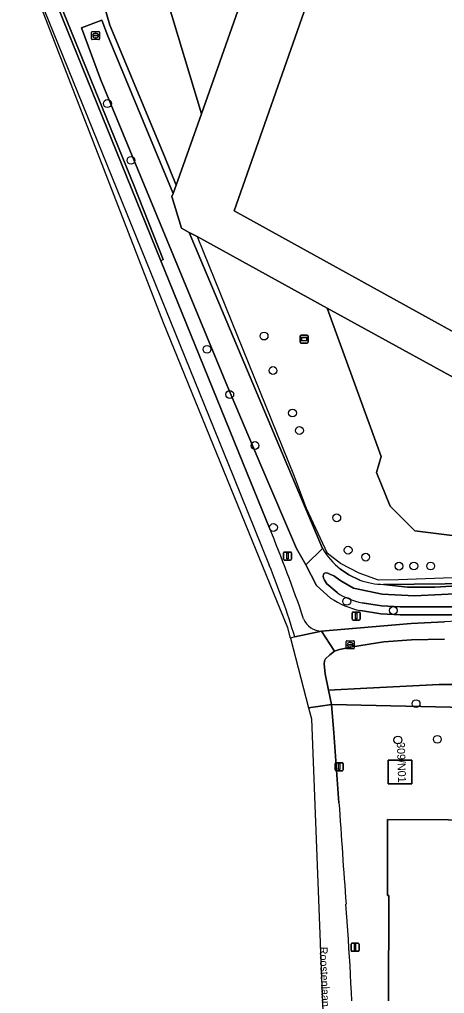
# Model space of a CAD drawing. Extents: x 162156 to 163172, y 378995 to 380779.
# Drawn here: x 162162.1 to 162215.2, y 379694.4 to 379816.1 of the extents above; entities that cross this region are included whole.
import ezdxf

# ---------------------------------------------------------------- set-up
doc = ezdxf.new("R2010")
doc.units = 0
for name, color, linetype in [('IMGEO_Berm_open', 7, 'Continuous'), ('IMGEO_Boom', 7, 'Continuous'), ('IMGEO_Erf', 7, 'Continuous'), ('IMGEO_Fietspad_gesloten', 7, 'Continuous'), ('IMGEO_Grasland_overig', 7, 'Continuous'), ('IMGEO_Groenvoorziening', 7, 'Continuous'), ('IMGEO_Hek', 7, 'Continuous'), ('IMGEO_Lichtmast', 7, 'Continuous'), ('IMGEO_Loofbos', 7, 'Continuous'), ('IMGEO_Oever', 7, 'Continuous'), ('IMGEO_Openbare_ruimte_label', 7, 'Continuous'), ('IMGEO_Pand', 7, 'Continuous'), ('IMGEO_Pand_nummerreeks', 7, 'Continuous'), ('IMGEO_Rijbaan_lokaal_gesloten', 7, 'Continuous'), ('IMGEO_Rioolput', 7, 'Continuous'), ('IMGEO_Terreindeel_halfverhard', 7, 'Continuous'), ('IMGEO_Verkeersbordpaal', 7, 'Continuous'), ('IMGEO_Verkeerseiland_open', 7, 'Continuous'), ('IMGEO_Verklikker', 7, 'Continuous'), ('IMGEO_Waterloop', 7, 'Continuous')]:
    doc.layers.add(name, color=color, linetype=linetype)

msp = doc.modelspace()

# ---------------------------------------------------------------- linework, layer by layer
at = {"layer": 'IMGEO_Berm_open'}
msp.add_lwpolyline([(162166.27, 379819.26), (162179.77, 379785.95), (162180.06, 379786.08), (162176.38, 379795.39), (162166.65, 379819.38)], dxfattribs=at)
at = {"layer": 'IMGEO_Boom'}
for centre in [(162173.08, 379805.59), (162176.03, 379798.49), (162192.65, 379776.53), (162185.52, 379774.88), (162193.76, 379772.22), (162188.36, 379769.23), (162196.2, 379766.91), (162197.07, 379764.72), (162191.52, 379762.85), (162201.73, 379753.82), (162193.82, 379752.61), (162203.15, 379749.77), (162205.35, 379748.9), (162209.51, 379747.77), (162211.36, 379747.8), (162213.47, 379747.79), (162202.98, 379743.37), (162208.8, 379742.23), (162211.64, 379730.58), (162209.37, 379726.05), (162214.29, 379726.13)]:
    msp.add_circle(centre, 0.489, dxfattribs=at)
at = {"layer": 'IMGEO_Erf'}
for points in [[(162337.17, 379688.68), (162335.24, 379695.41), (162334.72, 379697.2), (162334.22, 379698.94), (162276.02, 379708.18), (162252.43, 379723.83), (162232.66, 379729.79), (162201.08, 379730.48), (162201.35, 379726.94), (162202.01, 379718.21)], [(162208.07, 379651.68), (162208.22, 379706.6), (162208.05, 379706.6), (162208.05, 379710.02), (162208.06, 379716.09), (162223.33, 379716.02), (162223.55, 379716.02), (162223.53, 379709.19), (162233.26, 379709.15), (162233.31, 379715.96), (162233.54, 379716.04), (162240.1, 379715.93), (162240.05, 379712.61), (162245.93, 379712.6), (162246.86, 379714.75), (162259.82, 379708.84), (162255.07, 379697.84), (162251.52, 379699.47), (162251.74, 379701.71), (162240.01, 379701.74), (162240, 379697.22), (162239.99, 379693.48)]]:
    msp.add_lwpolyline(points, dxfattribs=at)
msp.add_lwpolyline([(162211.11, 379720.57), (162208.14, 379720.58), (162208.15, 379723.53), (162211.11, 379723.52)], close=True, dxfattribs=at)
for centre, radius, start, end in [((165117.46, 379914.18), 2922.03, 183.84538, 184.09461), ((161851.59, 379678.49), 352.33, 1.5364, 4.4027)]:
    msp.add_arc(centre, radius, start, end, dxfattribs=at)
at = {"layer": 'IMGEO_Fietspad_gesloten'}
msp.add_lwpolyline([(162215.19, 379740.82), (162211.04, 379740.61), (162209.07, 379740.44), (162199.84, 379739.66), (162201.44, 379737.13), (162202.09, 379737.35), (162203.71, 379737.7), (162207.6, 379738.31), (162211.08, 379738.55), (162215.21, 379738.65)], dxfattribs=at)
msp.add_arc((162218.96, 379667.35), 73.57, 73.7181, 92.9347, dxfattribs=at)
at = {"layer": 'IMGEO_Grasland_overig'}
msp.add_lwpolyline([(162215.21, 379738.65), (162211.08, 379738.55), (162207.6, 379738.31), (162203.71, 379737.7), (162202.09, 379737.35), (162201.44, 379737.13), (162200.86, 379736.71), (162200.32, 379736.17), (162200.22, 379735.94), (162200.16, 379735.53), (162200.29, 379734.3), (162200.71, 379732.28), (162205.49, 379732.53), (162214.54, 379733), (162226.74, 379733)], dxfattribs=at)
at = {"layer": 'IMGEO_Groenvoorziening'}
msp.add_lwpolyline([(162179.29, 379863.24), (162179.13, 379864.13), (162181.57, 379864.46), (162180.88, 379869.41), (162174.98, 379868.67), (162171.33, 379868.21), (162171.01, 379836.47), (162171.86, 379834.86), (162177.11, 379834.82), (162177.08, 379831.48), (162171.81, 379831.57), (162170.96, 379830.25), (162170.92, 379827.37), (162171.13, 379824.27), (162171.56, 379821.74), (162173.39, 379815.39), (162180.17, 379799.08), (162181.66, 379795.41), (162184.82, 379804.31), (162180.48, 379818.86), (162178.79, 379834.64), (162181.63, 379845.9), (162181.58, 379846.28)], close=True, dxfattribs=at)
for points in [[(162200.96, 379743.79), (162199.21, 379745.36), (162197.87, 379747.93), (162196.69, 379750), (162192.39, 379760.1), (162188.08, 379770.23), (162172.22, 379808.66), (162169.86, 379815.05), (162172.39, 379816.02), (162173.1, 379814.14), (162181.29, 379794.37), (162181.66, 379795.41), (162180.17, 379799.08), (162173.39, 379815.39), (162171.56, 379821.74), (162171.13, 379824.27), (162170.92, 379827.37), (162170.96, 379830.25), (162171.81, 379831.57), (162171.86, 379834.86), (162171.01, 379836.47), (162171.33, 379868.21)], [(162207.97, 379846.57), (162188.93, 379792.2), (162268.08, 379748.42)], [(162166.65, 379819.38), (162176.38, 379795.39), (162180.06, 379786.08), (162179.77, 379785.95), (162190.5, 379759.49), (162193.32, 379752.54)], [(162180.48, 379818.86), (162184.82, 379804.31), (162189.38, 379817.17)], [(162244.46, 379751.72), (162220.79, 379751.03), (162211.5, 379752.19), (162208.42, 379755.26), (162206.71, 379759.49), (162207.28, 379761.48), (162200.54, 379780.03), (162184.28, 379788.96), (162183.31, 379789.49), (162195.29, 379761.03), (162199.93, 379750)], [(162245.11, 379755.57), (162200.54, 379780.03), (162207.28, 379761.48), (162206.71, 379759.49), (162208.42, 379755.26), (162211.5, 379752.19), (162220.79, 379751.03), (162244.46, 379751.72), (162246.14, 379754.78), (162260.16, 379747.07), (162258.47, 379744.01), (162275.07, 379735.71), (162283.8, 379734.74), (162280.3, 379740.47), (162286.3, 379744.28)], [(162202.19, 379747.4), (162203.25, 379746.68), (162204.62, 379746.04)], [(162207.59, 379745.5), (162226.79, 379745.69)], [(162226.79, 379745.69), (162207.59, 379745.5), (162210.56, 379745.15), (162213.97, 379745.15), (162218.15, 379745.41)], [(162239.58, 379737.97), (162239.07, 379738.23), (162236.64, 379739.31), (162233.85, 379740.11), (162230.51, 379740.66), (162226.74, 379741.1), (162224.31, 379741.36), (162220.09, 379741.58), (162217.83, 379741.7), (162209.65, 379741.7), (162207.22, 379741.82), (162204.71, 379742.22)], [(162199.84, 379739.66), (162209.07, 379740.44), (162211.04, 379740.61), (162215.19, 379740.82)]]:
    msp.add_lwpolyline(points, dxfattribs=at)
for centre, radius, start, end in [((162032.62, 379685.56), 174.1, 18.6403, 22.6279), ((162207.66, 379754.41), 8.89, 209.7237, 232.0598), ((162207.64, 379754.17), 8.67, 249.6347, 269.6673), ((162206.67, 379752.2), 10.17, 235.8094, 258.9097), ((162199.82, 379742.04), 2.38, 200.4349, 270.5675), ((162218.96, 379667.35), 73.57, 73.7181, 92.9347)]:
    msp.add_arc(centre, radius, start, end, dxfattribs=at)
at = {"layer": 'IMGEO_Hek'}
for points in [[(162171.81, 379831.57), (162170.96, 379830.25), (162170.92, 379827.37), (162171.13, 379824.27), (162171.56, 379821.74), (162173.39, 379815.39), (162180.17, 379799.08), (162181.66, 379795.41)], [(162184.82, 379804.31), (162189.38, 379817.17)], [(162181.66, 379795.41), (162184.82, 379804.31)], [(162181.29, 379794.37), (162181.66, 379795.41)], [(162183.31, 379789.49), (162182.32, 379790.03), (162181.14, 379793.96), (162181.29, 379794.37)], [(162184.28, 379788.96), (162183.31, 379789.49)], [(162200.54, 379780.03), (162184.28, 379788.96)], [(162184.28, 379788.96), (162196.43, 379759.03), (162197.89, 379755.01), (162200.53, 379749.38)], [(162266.32, 379743.76), (162245.11, 379755.57), (162200.54, 379780.03)], [(162202.21, 379748.11), (162200.53, 379749.38)], [(162219.88, 379746.29), (162217.3, 379746.36), (162209.45, 379746.08), (162206.96, 379746.04), (162204.51, 379746.9), (162202.21, 379748.11)]]:
    msp.add_lwpolyline(points, dxfattribs=at)
at = {"layer": 'IMGEO_Lichtmast'}
for p, q in [((162195.07, 379748.64), (162195.07, 379749.44)), ((162195.07, 379749.44), (162195.07, 379748.64)), ((162195.17, 379749.54), (162195.96, 379749.54)), ((162195.96, 379749.54), (162195.17, 379749.54)), ((162196.06, 379749.44), (162196.06, 379748.64)), ((162196.06, 379748.64), (162196.06, 379749.44)), ((162195.96, 379748.54), (162195.17, 379748.54)), ((162195.17, 379748.54), (162195.96, 379748.54)), ((162201.54, 379722.31), (162201.54, 379723.11)), ((162201.54, 379723.11), (162201.54, 379722.31)), ((162201.64, 379723.21), (162202.43, 379723.21)), ((162202.43, 379723.21), (162201.64, 379723.21)), ((162202.53, 379723.11), (162202.53, 379722.31)), ((162202.53, 379722.31), (162202.53, 379723.11)), ((162202.43, 379722.21), (162201.64, 379722.21)), ((162201.64, 379722.21), (162202.43, 379722.21)), ((162203.52, 379699.74), (162203.52, 379700.54)), ((162203.52, 379700.54), (162203.52, 379699.74)), ((162203.62, 379700.64), (162204.41, 379700.64)), ((162204.41, 379700.64), (162203.62, 379700.64)), ((162204.51, 379700.54), (162204.51, 379699.74)), ((162204.51, 379699.74), (162204.51, 379700.54)), ((162204.41, 379699.64), (162203.62, 379699.64)), ((162203.62, 379699.64), (162204.41, 379699.64))]:
    msp.add_line(p, q, dxfattribs=at)
for points in [[(162195.49, 379749.42), (162195.64, 379749.42), (162195.64, 379748.67), (162195.49, 379748.67), (162195.49, 379749.42)], [(162201.96, 379723.09), (162202.11, 379723.09), (162202.11, 379722.34), (162201.96, 379722.34), (162201.96, 379723.09)], [(162203.94, 379700.51), (162204.09, 379700.51), (162204.09, 379699.76), (162203.94, 379699.76), (162203.94, 379700.51)]]:
    msp.add_lwpolyline(points, dxfattribs=at)
for centre, start, end in [((162195.17, 379749.44), 90, 180), ((162195.17, 379749.44), 90, 180), ((162195.96, 379749.44), 0, 90), ((162195.96, 379749.44), 360, 90), ((162195.17, 379748.64), 180, 270), ((162195.17, 379748.64), 180, 270), ((162195.96, 379748.64), 270, 0), ((162195.96, 379748.64), 270, 0), ((162201.64, 379723.11), 90, 180), ((162201.64, 379723.11), 90, 180), ((162202.43, 379723.11), 0, 90), ((162202.43, 379723.11), 360, 90), ((162201.64, 379722.31), 180, 270), ((162201.64, 379722.31), 180, 270), ((162202.43, 379722.31), 270, 0), ((162202.43, 379722.31), 270, 0), ((162203.62, 379700.54), 90, 180), ((162203.62, 379700.54), 90, 180), ((162204.41, 379700.54), 0, 90), ((162204.41, 379700.54), 360, 90), ((162203.62, 379699.74), 180, 270), ((162203.62, 379699.74), 180, 270), ((162204.41, 379699.74), 270, 0), ((162204.41, 379699.74), 270, 0)]:
    msp.add_arc(centre, 0.1, start, end, dxfattribs=at)
at = {"layer": 'IMGEO_Loofbos'}
msp.add_lwpolyline([(162235.61, 379731.53), (162231.26, 379732.53), (162226.74, 379733), (162214.54, 379733), (162205.49, 379732.53), (162200.71, 379732.28), (162201.08, 379730.48), (162232.66, 379729.79), (162252.43, 379723.83), (162276.02, 379708.18), (162334.22, 379698.94), (162336.99, 379698.76)], dxfattribs=at)
at = {"layer": 'IMGEO_Oever'}
for points in [[(162199.93, 379750), (162197.87, 379747.93), (162199.21, 379745.36), (162200.96, 379743.79)], [(162200.36, 379746.93), (162200.6, 379746.89), (162200.87, 379746.79), (162201.35, 379746.55), (162202.25, 379745.94), (162203.83, 379745.03), (162207.42, 379744.27), (162211.46, 379744.05), (162218.18, 379744.41)], [(162204.62, 379746.04), (162203.25, 379746.68), (162202.19, 379747.4)], [(162201.77, 379744.47), (162200.51, 379745.58), (162200.19, 379746.01), (162200.07, 379746.29), (162200.02, 379746.55)], [(162213.97, 379745.15), (162210.56, 379745.15), (162207.59, 379745.5)], [(162218.15, 379745.41), (162213.97, 379745.15)], [(162217.86, 379742.7), (162212.76, 379742.7), (162209.67, 379742.7), (162207.33, 379742.82), (162204.92, 379743.2)], [(162204.71, 379742.22), (162207.22, 379741.82), (162209.65, 379741.7), (162217.83, 379741.7), (162220.09, 379741.58), (162224.31, 379741.36), (162226.74, 379741.1), (162230.51, 379740.66), (162233.85, 379740.11), (162236.64, 379739.31), (162239.07, 379738.23), (162239.58, 379737.97)]]:
    msp.add_lwpolyline(points, dxfattribs=at)
for centre, radius, start, end in [((162207.66, 379754.41), 8.89, 209.7237, 232.0598), ((162200.39, 379746.56), 0.373, 94.8579, 180.5795), ((162207.64, 379754.17), 8.67, 249.6347, 269.6673), ((162206.59, 379751.88), 8.84, 236.9459, 259.0941), ((162206.67, 379752.2), 10.17, 235.8094, 258.9097)]:
    msp.add_arc(centre, radius, start, end, dxfattribs=at)
at = {"layer": 'IMGEO_Pand'}
msp.add_lwpolyline([(162211.11, 379723.52), (162208.15, 379723.53), (162208.14, 379720.58), (162211.11, 379720.57)], close=True, dxfattribs=at)
msp.add_lwpolyline([(162239.99, 379693.48), (162240, 379697.22), (162240.01, 379701.74), (162251.74, 379701.71), (162251.52, 379699.47), (162255.07, 379697.84), (162259.82, 379708.84), (162246.86, 379714.75), (162245.93, 379712.6), (162240.05, 379712.61), (162240.1, 379715.93), (162233.54, 379716.04), (162233.31, 379715.96), (162233.26, 379709.15), (162223.53, 379709.19), (162223.55, 379716.02), (162223.33, 379716.02), (162208.06, 379716.09), (162208.05, 379710.02), (162208.05, 379706.6), (162208.22, 379706.6), (162208.07, 379651.68)], dxfattribs=at)
at = {"layer": 'IMGEO_Rijbaan_lokaal_gesloten'}
for points in [[(162164.5, 379818.96), (162188.81, 379758.95), (162193.29, 379747.89)], [(162179.77, 379785.95), (162166.27, 379819.26)], [(162193.32, 379752.54), (162190.5, 379759.49), (162179.77, 379785.95)], [(162198.21, 379730.08), (162200.25, 379730.36), (162201.08, 379730.48), (162200.71, 379732.28), (162200.29, 379734.3), (162200.16, 379735.53), (162200.22, 379735.94), (162200.32, 379736.17), (162200.86, 379736.71), (162201.44, 379737.13), (162199.84, 379739.66), (162196.49, 379738.93), (162195.96, 379738.76), (162198.21, 379730.08)], [(162196.49, 379738.93), (162199.84, 379739.66)], [(162202.01, 379718.21), (162201.35, 379726.94), (162201.08, 379730.48), (162200.25, 379730.36), (162198.21, 379730.08), (162198.57, 379728.69), (162201.1, 379663.04), (162200.26, 379657.15), (162182.59, 379620.96), (162173.52, 379602.83)]]:
    msp.add_lwpolyline(points, dxfattribs=at)
for centre, radius, start, end in [((162032.62, 379685.56), 174.1, 18.6403, 22.6279), ((162101.36, 379710.07), 99.41, 16.8777, 22.3594), ((162199.82, 379742.04), 2.38, 200.4349, 270.5675), ((165117.46, 379914.18), 2922.03, 183.84538, 184.09461), ((161851.59, 379678.49), 352.33, 1.5364, 4.4027)]:
    msp.add_arc(centre, radius, start, end, dxfattribs=at)
at = {"layer": 'IMGEO_Rioolput'}
for p, q in [((162171.1, 379813.67), (162171.1, 379814.52)), ((162171.17, 379814.59), (162172.03, 379814.59)), ((162171.36, 379814.09), (162171.36, 379814.1)), ((162171.4, 379814.14), (162171.8, 379814.14)), ((162171.8, 379814.05), (162171.4, 379814.05)), ((162171.61, 379813.81), (162171.58, 379813.81)), ((162171.59, 379814.37), (162171.61, 379814.37)), ((162171.84, 379814.1), (162171.84, 379814.09)), ((162172.1, 379814.52), (162172.1, 379813.67)), ((162172.03, 379813.59), (162171.17, 379813.59)), ((162202.92, 379737.52), (162202.92, 379738.37)), ((162202.99, 379738.45), (162203.84, 379738.45)), ((162203.4, 379738.22), (162203.43, 379738.22)), ((162203.92, 379738.37), (162203.92, 379737.52)), ((162203.84, 379737.44), (162202.99, 379737.44)), ((162203.17, 379737.94), (162203.17, 379737.95)), ((162203.61, 379737.9), (162203.21, 379737.9)), ((162203.22, 379737.99), (162203.61, 379737.99)), ((162203.43, 379737.67), (162203.4, 379737.67)), ((162203.66, 379737.95), (162203.66, 379737.94))]:
    msp.add_line(p, q, dxfattribs=at)
for points in [[(162171.1, 379813.67), (162171.1, 379814.52)], [(162171.17, 379814.59), (162172.03, 379814.59)], [(162172.1, 379814.52), (162172.1, 379813.67)], [(162172.03, 379813.59), (162171.17, 379813.59)], [(162202.92, 379737.52), (162202.92, 379738.37)], [(162202.99, 379738.45), (162203.84, 379738.45)], [(162203.92, 379738.37), (162203.92, 379737.52)], [(162203.84, 379737.44), (162202.99, 379737.44)]]:
    msp.add_lwpolyline(points, dxfattribs=at)
for centre, radius, start, end in [((162171.18, 379814.52), 0.0765, 91.552, 178.448), ((162171.18, 379814.52), 0.0765, 91.552, 178.448), ((162171.18, 379813.67), 0.0765, 181.552, 268.448), ((162171.18, 379813.67), 0.0765, 181.552, 268.448), ((162171.4, 379814.1), 0.0403, 85.8775, 175.7526), ((162171.39, 379814.09), 0.0366, 178.938, 274.7102), ((162171.8, 379814.1), 0.0386, 1.7309, 96.639), ((162171.8, 379814.09), 0.043, 264.8664, 352.4533), ((162172.02, 379814.52), 0.0765, 1.552, 88.448), ((162172.02, 379814.52), 0.0765, 1.552, 88.448), ((162172.02, 379813.67), 0.0765, 271.552, 358.448), ((162172.02, 379813.67), 0.0765, 271.552, 358.448), ((162202.99, 379738.37), 0.0765, 91.552, 178.448), ((162202.99, 379738.37), 0.0765, 91.552, 178.448), ((162203.84, 379738.37), 0.0765, 1.552, 88.448), ((162203.84, 379738.37), 0.0765, 1.552, 88.448), ((162202.99, 379737.52), 0.0765, 181.552, 268.448), ((162202.99, 379737.52), 0.0765, 181.552, 268.448), ((162203.21, 379737.95), 0.0403, 85.8775, 175.7526), ((162203.21, 379737.94), 0.0366, 178.938, 274.7102), ((162203.62, 379737.95), 0.0386, 1.7309, 96.639), ((162203.62, 379737.94), 0.043, 264.8664, 352.4533), ((162203.84, 379737.52), 0.0765, 271.552, 358.448), ((162203.84, 379737.52), 0.0765, 271.552, 358.448)]:
    msp.add_arc(centre, radius, start, end, dxfattribs=at)
for centre, major_axis, ratio, start_param, end_param in [((162171.59, 379814.09), (-0.387, 0.002), 0.722429, 4.712389, 7.853982), ((162171.61, 379814.09), (-0.39, 0.002), 0.717154, 1.570796, 4.712389), ((162203.4, 379737.94), (-0.387, 0.002), 0.722429, 4.712389, 7.853982), ((162203.43, 379737.94), (-0.39, 0.002), 0.717154, 1.570796, 4.712389)]:
    msp.add_ellipse(centre, major_axis=major_axis, ratio=ratio, start_param=start_param, end_param=end_param, dxfattribs=at)
at = {"layer": 'IMGEO_Terreindeel_halfverhard'}
for points in [[(162201.99, 379852.7), (162196.57, 379837.41), (162189.38, 379817.17), (162184.82, 379804.31), (162181.66, 379795.41), (162181.29, 379794.37), (162181.14, 379793.96), (162182.32, 379790.03), (162183.31, 379789.49), (162184.28, 379788.96), (162200.54, 379780.03), (162245.11, 379755.57), (162266.32, 379743.76)], [(162268.08, 379748.42), (162188.93, 379792.2), (162207.97, 379846.57)]]:
    msp.add_lwpolyline(points, dxfattribs=at)
at = {"layer": 'IMGEO_Verkeersbordpaal'}
for p, q in [((162203.66, 379741.14), (162203.66, 379741.94)), ((162203.66, 379741.94), (162203.66, 379741.14)), ((162203.76, 379742.04), (162204.54, 379742.04)), ((162204.54, 379742.04), (162203.76, 379742.04)), ((162204.64, 379741.94), (162204.64, 379741.14)), ((162204.64, 379741.14), (162204.64, 379741.94)), ((162204.54, 379741.04), (162203.76, 379741.04)), ((162203.76, 379741.04), (162204.54, 379741.04))]:
    msp.add_line(p, q, dxfattribs=at)
msp.add_lwpolyline([(162204.07, 379741.92), (162204.23, 379741.92), (162204.23, 379741.17), (162204.07, 379741.17), (162204.07, 379741.92)], dxfattribs=at)
for centre, start, end in [((162203.76, 379741.94), 90, 180), ((162203.76, 379741.94), 90, 180), ((162204.54, 379741.94), 0, 90), ((162204.54, 379741.94), 360, 90), ((162203.76, 379741.14), 180, 270), ((162203.76, 379741.14), 180, 270), ((162204.54, 379741.14), 270, 0), ((162204.54, 379741.14), 270, 0)]:
    msp.add_arc(centre, 0.1, start, end, dxfattribs=at)
at = {"layer": 'IMGEO_Verkeerseiland_open'}
for points in [[(162196.49, 379738.93), (162195.96, 379738.76), (162195.63, 379740.05), (162180.09, 379778.2), (162162.09, 379824.68)], [(162164.5, 379818.96), (162188.81, 379758.95), (162193.29, 379747.89)]]:
    msp.add_lwpolyline(points, dxfattribs=at)
msp.add_arc((162101.36, 379710.07), 99.41, 16.8777, 22.3594, dxfattribs=at)
at = {"layer": 'IMGEO_Verklikker'}
for p, q in [((162197.16, 379775.75), (162197.16, 379776.55)), ((162197.16, 379776.55), (162197.16, 379775.75)), ((162197.26, 379776.65), (162198.05, 379776.65)), ((162198.05, 379776.65), (162197.26, 379776.65)), ((162198.15, 379776.55), (162198.15, 379775.75)), ((162198.15, 379775.75), (162198.15, 379776.55)), ((162198.05, 379775.65), (162197.26, 379775.65)), ((162197.26, 379775.65), (162198.05, 379775.65))]:
    msp.add_line(p, q, dxfattribs=at)
for points in [[(162197.26, 379776.39), (162198.04, 379776.39), (162198.04, 379775.92), (162197.26, 379775.92), (162197.26, 379776.39)], [(162197.32, 379776.32), (162197.32, 379775.99), (162197.98, 379775.99), (162197.98, 379776.32), (162197.32, 379776.32)]]:
    msp.add_lwpolyline(points, dxfattribs=at)
for centre, start, end in [((162197.26, 379776.55), 90, 180), ((162197.26, 379776.55), 90, 180), ((162198.05, 379776.55), 0, 90), ((162198.05, 379776.55), 360, 90), ((162197.26, 379775.75), 180, 270), ((162197.26, 379775.75), 180, 270), ((162198.05, 379775.75), 270, 0), ((162198.05, 379775.75), 270, 0)]:
    msp.add_arc(centre, 0.1, start, end, dxfattribs=at)
at = {"layer": 'IMGEO_Waterloop'}
msp.add_lwpolyline([(162183.31, 379789.49), (162182.32, 379790.03), (162181.14, 379793.96), (162181.29, 379794.37), (162173.1, 379814.14), (162172.39, 379816.02), (162169.86, 379815.05), (162172.22, 379808.66), (162188.08, 379770.23), (162192.39, 379760.1), (162196.69, 379750), (162197.87, 379747.93), (162199.93, 379750), (162195.29, 379761.03)], close=True, dxfattribs=at)
for points in [[(162202.25, 379745.94), (162201.35, 379746.55), (162200.87, 379746.79), (162200.6, 379746.89), (162200.36, 379746.93)], [(162200.02, 379746.55), (162200.07, 379746.29), (162200.19, 379746.01), (162200.51, 379745.58), (162201.77, 379744.47)], [(162218.18, 379744.41), (162211.46, 379744.05), (162207.42, 379744.27), (162203.83, 379745.03), (162202.25, 379745.94)], [(162204.92, 379743.2), (162207.33, 379742.82), (162209.67, 379742.7), (162212.76, 379742.7), (162217.86, 379742.7)]]:
    msp.add_lwpolyline(points, dxfattribs=at)
for centre, radius, start, end in [((162200.39, 379746.56), 0.373, 94.8579, 180.5795), ((162206.59, 379751.88), 8.84, 236.9459, 259.0941)]:
    msp.add_arc(centre, radius, start, end, dxfattribs=at)

# ---------------------------------------------------------------- texts
at = {"layer": 'IMGEO_Openbare_ruimte_label'}
msp.add_text('Roostenlaan', height=1, rotation=272.3502, dxfattribs=at).set_placement((162199.57, 379700.18))
at = {"layer": 'IMGEO_Pand_nummerreeks'}
msp.add_text('309/N01', height=1, rotation=271.9749, dxfattribs=at).set_placement((162209.23, 379725.76))

doc.saveas('drawing.dxf')
